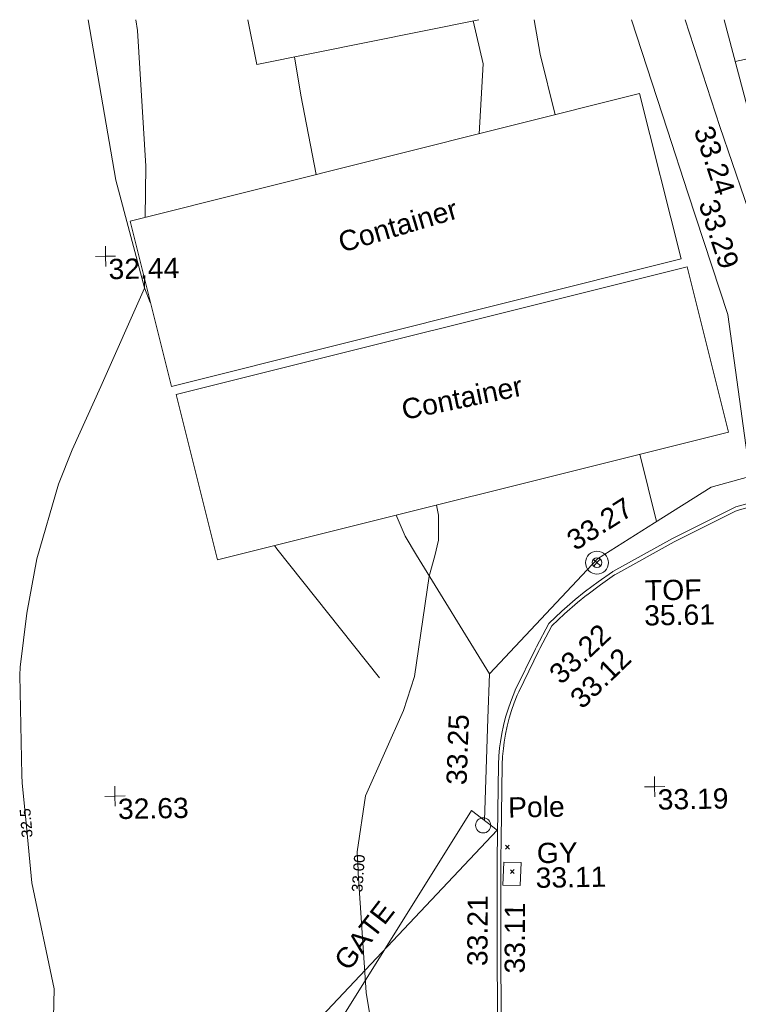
# Model space of a CAD drawing. Header units: millimetres. Extents: x -290717 to 520720, y -103372 to 287762.
# Tile 304 of 375: x 171631 to 184944, y 263789 to 282025. Entities that reach past the tile are written whole.
import ezdxf

# ---------------------------------------------------------------- set-up
doc = ezdxf.new("R2010")
doc.units = ezdxf.units.MM
doc.linetypes.add('IMPORT-UG_ELEC_STREET LIGHTING_QLB2 _2_', pattern=[2700, 1500, -300.0000000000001, 0, -250, 150, -300.0000000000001, 0, -200])
for name, color, linetype, lineweight, true_color in [('00__TOPO__TOP_OF_FENCE_SYMBOL', 7, 'Continuous', 9, 0x666666), ('00_TOPO_FURN_POLE', 7, 'Continuous', 9, 0x666666), ('00_UAV_CONCRETE', 9, 'Continuous', 9, 0x808080), ('00_UAV_FENCE', 7, 'Continuous', 9, 0x264c2f), ('00_UAV_FOOTPATH', 7, 'Continuous', 9, 0xa50000), ('00_UAV_FORM_LINES', 7, 'Continuous', 9, 0x666666), ('00_UAV_FURN_POLE', 7, 'Continuous', 9, 0x666666), ('00_UAV_GATE', 7, 'Continuous', 9, 0xa50000), ('00_UAV_KERB_BOTTOM', 1, 'Continuous', 9, 0xff0000), ('00_UAV_KERB_TOP', 7, 'Continuous', 9, 0xa500a5), ('00_UAV_LEVEL_SPOT', 7, 'Continuous', 9, 0x666666), ('00_UAV_SERV_GULLY', 7, 'Continuous', 9, 0x5252a5), ('00_UAV_TOP_OF_FENCE', 6, 'Continuous', 9, 0xff00ff), ('01_DTM_CONTOUR_MJR', 7, 'Continuous', 9, 0x7f3f00), ('01_DTM_CONTOUR_MJR_LABELS', 7, 'Continuous', 9, 0x7f3f00), ('01_DTM_CONTOUR_MNR', 7, 'Continuous', 9, 0xa5a552), ('01_DTM_CONTOUR_MNR_LABELS', 7, 'Continuous', 9, 0xa5a552), ('12333-PUM-2D-U-0001-C01 - Rev2_REVIT IMPORT_dwg', 7, 'Continuous', 9, 0x767676)]:
    doc.layers.add(name, color=color, linetype=linetype, lineweight=lineweight, true_color=true_color)
doc.layers.add('00_UAV_CONTAINER', color=7, linetype='Continuous', lineweight=9)
doc.layers.add('GEN-TEXT', color=7, linetype='Continuous', lineweight=9)
doc.styles.add('Swis721 Lt BT_1', font='swissl.ttf', dxfattribs={"height": 200})
doc.styles.add('Swis721 Lt BT_2', font='swissl.ttf', dxfattribs={"height": 375})

# ---------------------------------------------------------------- blocks, each defined once
blk = doc.blocks.new('12333-PUM-2D-U-0001-C01 - Rev2_REVIT IMPORT_dwg_POLE_2-2077241-Site Location Plan Existing')
at = {"layer": '00_TOPO_FURN_POLE', "color": 254, "true_color": 0xcccccc}
blk.add_circle((0, 0), 375.0000000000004, dxfattribs=at)
blk = doc.blocks.new('12333-PUM-2D-U-0001-C01 - Rev2_REVIT IMPORT_dwg__U66-2077596-Site Location Plan Existing')
at = {"layer": '00_UAV_GATE', "color": 9, "true_color": 0xe1aaaa, "flags": 128}
blk.add_lwpolyline([(-234.3096918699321, 187.3471865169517), (234.3096918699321, -187.3471865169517), (-4008.378191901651, -4532.770813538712), (-3539.758808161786, -4907.465186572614)], close=True, dxfattribs=at)
blk = doc.blocks.new('12333-PUM-2D-U-0001-C01 - Rev2_REVIT IMPORT_dwg_MSL_Node_LineworkTOF-2077248-Site Location Plan Existing')
at = {"layer": '00__TOPO__TOP_OF_FENCE_SYMBOL', "color": 254, "true_color": 0xcccccc, "flags": 128}
for points in [[(165.3591892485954, 165.3591892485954), (0, 0), (-165.3591892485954, 165.3591892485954)], [(165.3591892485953, -165.3591892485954), (0, 0), (-165.3591892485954, -165.3591892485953)]]:
    blk.add_lwpolyline(points, dxfattribs=at)
at = {"layer": '00__TOPO__TOP_OF_FENCE_SYMBOL', "color": 254, "true_color": 0xcccccc}
for radius in [562.5594001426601, 233.853208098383]:
    blk.add_circle((0, 0), radius, dxfattribs=at)
blk = doc.blocks.new('12333-PUM-2D-U-0001-C01 - Rev2_REVIT IMPORT_dwg_UAV-2077255-Site Location Plan Existing')
at = {"layer": '00_UAV_LEVEL_SPOT', "color": 254, "true_color": 0xcccccc, "flags": 128}
for points in [[(500.0000000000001, 0), (0, 0), (0, 500.0000000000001)], [(0, -500.0000000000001), (0, 0), (-500.0000000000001, 0)]]:
    blk.add_lwpolyline(points, dxfattribs=at)
blk = doc.blocks.new('12333-PUM-2D-U-0001-C01 - Rev2_REVIT IMPORT_dwg_MGS62954_T2_Galway_ITM_3d_Rev1-2077680-Site Location Plan Existing')
at = {"layer": '00_UAV_CONCRETE', "color": 254, "true_color": 0xcccccc, "flags": 128}
blk.add_lwpolyline([(534093356.8175, 725825542.2340001), (534093330.8174999, 725825642.2340001), (534094325.6590919, 725825810.3014888), (534093654.8296131, 725829639.1117693), (534093449.8174999, 725830809.2340002), (534092944.8175, 725833652.2340001), (534092039.3445689, 725833465.8813102), (534091726.5187291, 725833401.4995549)], dxfattribs=at)
at = {"layer": '00_UAV_CONTAINER', "color": 254, "true_color": 0xcccccc, "flags": 128}
blk.add_lwpolyline([(534086992.1636325, 725834260.3179836), (534082864.8175001, 725833502.2340001), (534082711.8547761, 725834335.0310526)], dxfattribs=at)
for points in [[(534081178.8174999, 725827565.2340001), (534090658.8175, 725829765.2340001), (534089945.0361516, 725832840.9827197), (534080465.0361513, 725830640.9827197)], [(534091481.8175, 725826542.2340002), (534081975.8175, 725824344.234), (534081265.2127271, 725827417.4864885), (534090771.2127271, 725829615.4864885)]]:
    blk.add_lwpolyline(points, close=True, dxfattribs=at)
at = {"layer": '00_UAV_FENCE', "color": 254, "true_color": 0xcccccc, "flags": 128}
blk.add_lwpolyline([(534091534.2116458, 725834181.0362407), (534092006.8233836, 725832265.2555975), (534093204.3301128, 725827411.0380044), (534093517.256, 725826142.5605), (534091141.3925, 725825527.9669999), (534090082.9713675, 725824884.4469516), (534089016.3925, 725824235.9670002), (534086976.3925003, 725822140.9669999), (534086933.1091987, 725821315.23134), (534086834.3925, 725819431.9670001)], dxfattribs=at)
at = {"layer": '00_UAV_FOOTPATH', "color": 254, "true_color": 0xcccccc, "flags": 128}
for points in [[(534089819.5799138, 725834210.9652488), (534090450.2755001, 725832150.6930001), (534090809.2154612, 725830989.2174659), (534091510.2755001, 725828720.6930002), (534091818.5458449, 725826113.6751739), (534091865.6499519, 725825715.3194816)], [(534093403.6445113, 725826113.1712347), (534092431.8175, 725829065.2340001), (534091852.4005584, 725830866.0159605), (534091421.8174999, 725832204.234), (534090814.6200433, 725834193.5967588)]]:
    blk.add_lwpolyline(points, dxfattribs=at)
at = {"layer": '00_UAV_FORM_LINES', "color": 254, "true_color": 0xcccccc}
blk.add_line((534090122.5081304, 725824908.4853033), (534089833.047672, 725826161.0015066), dxfattribs=at)
at = {"layer": '00_UAV_FORM_LINES', "color": 254, "true_color": 0xcccccc, "flags": 128}
for points in [[(534079754.5182569, 725834386.6515535), (534080212.8175001, 725831407.2340002), (534080708.8175, 725829403.234), (534080815.0878487, 725829132.5781333)], [(534088373.5633729, 725832476.294944), (534088113.8175001, 725833600.2340001), (534088018.2150555, 725834242.4081894)], [(534083567.3671554, 725833631.2737328), (534083668.8174999, 725832920.234), (534083926.4064998, 725831444.2543195)], [(534085300.4919165, 725825112.9731508), (534085461.8175, 725824722.234), (534085661.8174999, 725824364.2340001), (534086976.3925, 725822140.9669999)], [(534083037.2629495, 725824589.6639495), (534083077.8175, 725824525.2340001), (534084937.8175, 725822107.2340001)]]:
    blk.add_lwpolyline(points, dxfattribs=at)
at = {"layer": '00_UAV_KERB_BOTTOM', "color": 254, "true_color": 0xcccccc, "flags": 128}
blk.add_lwpolyline([(534093356.8175, 725825542.2340001), (534091617.8175, 725825088.2340001), (534091576.689175, 725825069.64484), (534090442.8175002, 725824527.2340001), (534090439.9169537, 725824525.77085), (534089329.8175, 725823936.2340001), (534089326.1916181, 725823933.930771), (534089059.6744314, 725823756.584895), (534088805.1478143, 725823571.3848472), (534088800.8175001, 725823568.234), (534088631.0335636, 725823435.35151), (534088386.004481, 725823229.3327749), (534088149.8175, 725823013.234), (534087918.8175001, 725822596.2340001), (534087898.9649374, 725822559.2912697), (534087512.8174999, 725821801.2340001), (534087485.3547468, 725821740.3939562), (534087427.2105936, 725821600.4738438), (534087374.9766889, 725821458.2416407), (534087328.7446688, 725821313.9468706), (534087288.5956396, 725821167.8426753), (534087254.6000369, 725821020.1853714), (534087226.8175, 725820871.234), (534087210.1073266, 725820758.9764568), (534087193.3021117, 725820608.3910486), (534087182.8175001, 725820457.2340001), (534087139.1417128, 725819081.1476513), (534087127.3925, 725818710.967), (534087055.6785406, 725814082.400611)], dxfattribs=at)
at = {"layer": '00_UAV_KERB_TOP', "color": 254, "true_color": 0xcccccc, "flags": 128}
blk.add_lwpolyline([(534093339.1352836, 725825609.9638993), (534091594.3940393, 725825154.4650348), (534091547.1666936, 725825133.1192424), (534090411.9469737, 725824590.0635374), (534090407.7340301, 725824587.9383624), (534089294.5817323, 725823996.7802486), (534089288.0314018, 725823992.6193541), (534089019.6749985, 725823814.0496267), (534088785.1340066, 725823643.3916283), (534088758.6404053, 725823624.1142094), (534088586.9242379, 725823489.7194463), (534088339.8338218, 725823281.9675565), (534088094.127022, 725823057.1586437), (534087857.3684348, 725822629.7632722), (534087836.940223, 725822591.7493421), (534087449.6949366, 725821831.5368536), (534087421.119063, 725821768.2308403), (534087362.0069964, 725821625.9815078), (534087308.7621362, 725821480.9964867), (534087261.6353235, 725821333.9089792), (534087220.7092342, 725821184.9770261), (534087186.0556673, 725821034.4619046), (534087157.7691641, 725820882.808603), (534087140.6814142, 725820768.0145326), (534087123.5713579, 725820614.6975529), (534087112.8943984, 725820460.7674184), (534087072.0415584, 725819173.4091333), (534087057.4009004, 725818712.051434), (534086987.1000257, 725814174.688427)], dxfattribs=at)
at = {"layer": '00_UAV_SERV_GULLY', "color": 254, "true_color": 0xcccccc, "flags": 128}
blk.add_lwpolyline([(534087158.3924999, 725818228.967), (534087180.3925001, 725818653.967), (534087500.4697999, 725818637.3982925), (534087478.4697998, 725818212.3982925)], close=True, dxfattribs=at)
at = {"layer": '01_DTM_CONTOUR_MJR', "color": 254, "true_color": 0xcccccc, "flags": 128}
for points in [[(534080747.875051, 725830706.6204392), (534080775.4166914, 725831656.7569954), (534080663.8442299, 725834171.2932651), (534080640.1627735, 725834371.192571)], [(534078759.2609649, 725815122.1042415), (534078810.2525284, 725816451.8540155), (534078430.0000002, 725818420.0000001), (534078345.6010199, 725819531.087753), (534078288.8039867, 725820278.8039868), (534078282.7251644, 725820420.0000001), (534078278.0769231, 725822268.0769231), (534078287.8595319, 725822420.0000001), (534078430.0000002, 725823420.0000001), (534078629.3297159, 725824420.0000001), (534079052.9082608, 725825797.0917392), (534079318.8351362, 725826425.1676462), (534079868.887342, 725827591.803216), (534080710.0000001, 725829400.0000001), (534080714.7777444, 725829564.8234923)]]:
    blk.add_lwpolyline(points, dxfattribs=at)
at = {"layer": '01_DTM_CONTOUR_MNR', "color": 254, "true_color": 0xcccccc, "flags": 128}
for points in [[(534086957.7723761, 725832147.7358519), (534087055.9379541, 725833438.5670742), (534086887.0821135, 725834241.0172964)], [(534085016.7847034, 725813373.5609946), (534084589.3301784, 725816282.5669003), (534084482.0647603, 725818493.4313487), (534084479.3995644, 725818548.3641196), (534084469.7827882, 725818888.2228675), (534084643.4914846, 725819921.9644159), (534085375.3756721, 725821492.6419045), (534085588.0525038, 725822119.530184), (534085890.0000001, 725823970.0000002), (534086000.2008457, 725824347.8499699), (534086074.6985897, 725824637.1192913), (534086085.9913811, 725825100.2328935), (534086051.9127193, 725825286.7184619)]]:
    blk.add_lwpolyline(points, dxfattribs=at)
at = {"xscale": 0.375, "yscale": 0.375, "zscale": 0.375}
for name, p in [('12333-PUM-2D-U-0001-C01 - Rev2_REVIT IMPORT_dwg_UAV-2077255-Site Location Plan Existing', (534080000.0000001, 725830000)), ('12333-PUM-2D-U-0001-C01 - Rev2_REVIT IMPORT_dwg_MSL_Node_LineworkTOF-2077248-Site Location Plan Existing', (534089004.3924999, 725824167.967)), ('12333-PUM-2D-U-0001-C01 - Rev2_REVIT IMPORT_dwg_UAV-2077255-Site Location Plan Existing', (534080000.0000001, 725820000.0000001)), ('12333-PUM-2D-U-0001-C01 - Rev2_REVIT IMPORT_dwg_UAV-2077255-Site Location Plan Existing', (534090000.0000001, 725820000.0000001)), ('12333-PUM-2D-U-0001-C01 - Rev2_REVIT IMPORT_dwg_POLE_2-2077241-Site Location Plan Existing', (534086811.3660001, 725819340.0300001))]:
    blk.add_blockref(name, p, dxfattribs=at)
blk.add_blockref('12333-PUM-2D-U-0001-C01 - Rev2_REVIT IMPORT_dwg__U66-2077596-Site Location Plan Existing', (534086834.3925, 725819431.9670001))
at = {"layer": '00_UAV_CONTAINER', "color": 251, "true_color": 0x666666, "char_height": 375, "width": 2621.390807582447, "attachment_point": 1, "line_spacing_factor": 1.005061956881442, "style": 'Swis721 Lt BT_2'}
for insert, rotation in [((534084280.6933707, 725830350.4935249), 15.500903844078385), ((534085406.2064266, 725827240.2699023), 10.600329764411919)]:
    blk.add_mtext('Container', dxfattribs=dict(at, insert=insert, rotation=rotation))
at = {"layer": '00_UAV_FENCE', "color": 251, "true_color": 0x666666, "char_height": 375, "width": 1495.902363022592, "attachment_point": 1, "line_spacing_factor": 1.005061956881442, "style": 'Swis721 Lt BT_2'}
for s, insert, rotation in [('33.27', (534088410.1334792, 725824705.6439112), 31.299601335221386), ('33.25', (534086142.0574383, 725820107.3263822), 86.99942363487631)]:
    blk.add_mtext(s, dxfattribs=dict(at, insert=insert, rotation=rotation))
at = {"layer": '00_UAV_FOOTPATH', "color": 251, "true_color": 0x666666, "char_height": 375, "width": 1495.902363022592, "attachment_point": 1, "line_spacing_factor": 1.005061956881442, "style": 'Swis721 Lt BT_2'}
for s, insert, rotation in [('33.24', (534091289.8448004, 725832258.871302), 287.83602175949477), ('33.29', (534091356.1812225, 725830896.5847485), 287.1731312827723)]:
    blk.add_mtext(s, dxfattribs=dict(at, insert=insert, rotation=rotation))
at = {"layer": '00_UAV_FURN_POLE', "insert": (534087278.3018517, 725819851.2078329), "char_height": 375, "width": 1191.972994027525, "attachment_point": 1, "line_spacing_factor": 1.005061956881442, "style": 'Swis721 Lt BT_2'}
blk.add_mtext('Pole', dxfattribs=at)
at = {"layer": '00_UAV_GATE', "color": 251, "true_color": 0x666666, "insert": (534083978.0403768, 725816900.5358677), "char_height": 375, "width": 1567.13580888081, "attachment_point": 1, "rotation": 51.18023724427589, "line_spacing_factor": 1.005061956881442, "style": 'Swis721 Lt BT_2'}
blk.add_mtext('GATE', dxfattribs=at)
at = {"layer": '00_UAV_KERB_BOTTOM', "color": 251, "true_color": 0x666666, "char_height": 375, "width": 1495.902363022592, "attachment_point": 1, "line_spacing_factor": 1.005061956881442, "style": 'Swis721 Lt BT_2'}
for s, insert, rotation in [('33.12', (534088425.9082752, 725821718.5394367), 43.2421149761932), ('33.11', (534087159.7721995, 725816590.9080738), 88.76778557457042)]:
    blk.add_mtext(s, dxfattribs=dict(at, insert=insert, rotation=rotation))
at = {"layer": '00_UAV_KERB_TOP', "color": 251, "true_color": 0x666666, "char_height": 375, "width": 1495.902363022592, "attachment_point": 1, "line_spacing_factor": 1.005061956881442, "style": 'Swis721 Lt BT_2'}
for s, insert, rotation in [('33.22', (534088046.6652483, 725822183.2753344), 42.21253946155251), ('33.21', (534086469.5904436, 725816740.9323714), 88.68306050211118)]:
    blk.add_mtext(s, dxfattribs=dict(at, insert=insert, rotation=rotation))
at = {"layer": '00_UAV_LEVEL_SPOT', "char_height": 375, "width": 1495.902363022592, "attachment_point": 1, "line_spacing_factor": 1.005061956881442, "style": 'Swis721 Lt BT_2'}
for s, insert in [('32.44', (534080051.8765643, 725829949.1441548)), ('32.63', (534080051.8765643, 725819949.1441548)), ('33.19', (534090051.8765643, 725819949.1441548))]:
    blk.add_mtext(s, dxfattribs=dict(at, insert=insert))
at = {"layer": '00_UAV_SERV_GULLY', "color": 251, "true_color": 0x666666, "char_height": 375, "attachment_point": 1, "line_spacing_factor": 1.005061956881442, "style": 'Swis721 Lt BT_2'}
for s, insert, width in [('GY', (534087795.9569952, 725818996.7317421), 821.5590755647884), ('33.11', (534087765.9758975, 725818539.89554), 1495.902363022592)]:
    blk.add_mtext(s, dxfattribs=dict(at, insert=insert, width=width))
at = {"layer": '00_UAV_TOP_OF_FENCE', "color": 251, "true_color": 0x666666, "char_height": 375, "attachment_point": 1, "line_spacing_factor": 1.005061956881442, "style": 'Swis721 Lt BT_2'}
for s, insert, width in [('TOF', (534089884.0119783, 725823826.038523), 1163.479615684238), ('35.61', (534089861.5883365, 725823362.661818), 1495.902363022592)]:
    blk.add_mtext(s, dxfattribs=dict(at, insert=insert, width=width))
at = {"layer": '01_DTM_CONTOUR_MJR_LABELS', "color": 251, "true_color": 0x666666, "insert": (534078246.3059124, 725819524.8029532), "char_height": 200, "width": 620.5117196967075, "attachment_point": 2, "rotation": 93.62165671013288, "line_spacing_factor": 1.005061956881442, "style": 'Swis721 Lt BT_1'}
blk.add_mtext('32.5', dxfattribs=at)
at = {"layer": '01_DTM_CONTOUR_MNR_LABELS', "color": 251, "true_color": 0x666666, "insert": (534084382.9603797, 725818502.2256004), "char_height": 200, "width": 797.8007824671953, "attachment_point": 2, "rotation": 84.92901161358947, "line_spacing_factor": 1.005061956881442, "style": 'Swis721 Lt BT_1'}
blk.add_mtext('33.00', dxfattribs=at)
blk = doc.blocks.new('12333-PUM-2D-U-0001-C01 - Rev2_REVIT IMPORT_dwg-1620468-Site Location Plan Existing')
at = {"layer": 'GEN-TEXT', "color": 253, "true_color": 0xaaaaaa}
for p, q in [((446137.9948138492, 203039.2884822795), (446208.7054919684, 203109.9991603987)), ((446208.7054919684, 203039.2884822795), (446137.9948138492, 203109.9991603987)), ((446221.9948138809, 202585.2884822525), (446292.7054920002, 202655.9991603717)), ((446292.7054920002, 202585.2884822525), (446221.9948138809, 202655.9991603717))]:
    blk.add_line(p, q, dxfattribs=at)
blk.add_blockref('12333-PUM-2D-U-0001-C01 - Rev2_REVIT IMPORT_dwg_MGS62954_T2_Galway_ITM_3d_Rev1-2077680-Site Location Plan Existing', (-533641079.6498471, -725615854.3561786))

msp = doc.modelspace()

# ---------------------------------------------------------------- block references
at = {"layer": '12333-PUM-2D-U-0001-C01 - Rev2_REVIT IMPORT_dwg', "color": 254, "linetype": 'IMPORT-UG_ELEC_STREET LIGHTING_QLB2 _2_', "true_color": 0xffd4d4, "rotation": 0.9999999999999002}
msp.add_blockref('12333-PUM-2D-U-0001-C01 - Rev2_REVIT IMPORT_dwg-1620468-Site Location Plan Existing', (-261895.0770586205, 55869.5817132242), dxfattribs=at)

doc.saveas('drawing.dxf')
